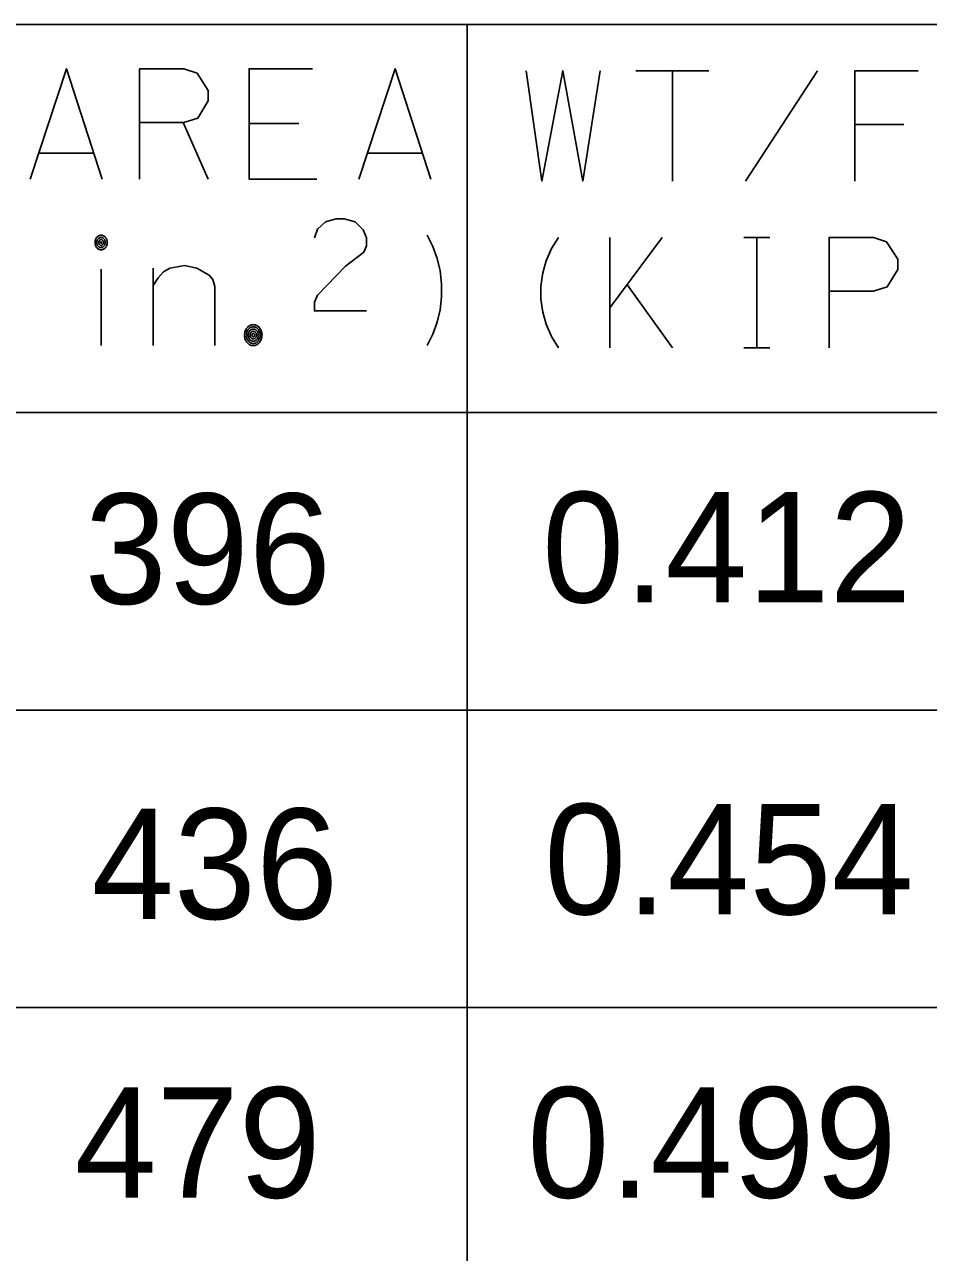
# Model space of a CAD drawing. Extents: x 635698 to 639877, y 296617 to 300175.
# Drawn here: x 639187 to 639211.56, y 299619.22 to 299652.58 of the extents above; entities that cross this region are included whole.
import ezdxf

# ---------------------------------------------------------------- set-up
doc = ezdxf.new("R2010")
doc.units = 0
for name, color, linetype in [('1', 7, 'Continuous'), ('2', 7, 'Continuous'), ('3', 7, 'Continuous')]:
    doc.layers.add(name, color=color, linetype=linetype)

msp = doc.modelspace()

# ---------------------------------------------------------------- linework, layer by layer
at = {"layer": '1'}
for p, q in [((639286.463, 299652.584), (639162.016, 299652.584)), ((639199.025, 299652.584), (639199.025, 299528.889)), ((639286.463, 299642.041), (639162.018, 299642.041)), ((639286.463, 299633.956), (639162.018, 299633.956)), ((639286.463, 299625.872), (639162.018, 299625.872))]:
    msp.add_line(p, q, dxfattribs=at)
at = {"layer": '3'}
for points in [[(639187.149, 299648.383), (639188.141, 299651.383), (639189.11, 299648.383)], [(639190.126, 299648.383), (639190.126, 299651.383), (639191.331, 299651.383), (639191.685, 299651.265), (639191.992, 299650.792), (639191.992, 299650.509), (639191.709, 299650.036), (639191.331, 299649.918), (639190.126, 299649.918)], [(639194.827, 299651.383), (639193.102, 299651.383), (639193.102, 299648.383), (639194.945, 299648.383)], [(639193.102, 299651.383), (639194.827, 299651.383)], [(639196.079, 299648.383), (639197.071, 299651.383), (639198.039, 299648.383)], [(639200.634, 299651.33), (639201.059, 299648.33), (639201.626, 299651.33), (639202.17, 299648.33), (639202.642, 299651.33)], [(639203.611, 299651.33), (639205.595, 299651.33)], [(639204.603, 299648.33), (639204.603, 299651.33)], [(639204.603, 299648.33), (639204.603, 299651.33)], [(639206.587, 299648.33), (639208.548, 299651.33)], [(639211.288, 299651.33), (639209.564, 299651.33), (639209.564, 299648.33)], [(639191.992, 299648.383), (639191.307, 299649.918)], [(639193.102, 299649.895), (639194.452, 299649.895)], [(639193.102, 299649.895), (639194.452, 299649.895)], [(639210.89, 299649.865), (639209.564, 299649.865)], [(639187.385, 299649.092), (639188.874, 299649.092)], [(639196.315, 299649.092), (639197.803, 299649.092)], [(639194.878, 299646.79), (639194.956, 299647.026), (639195.173, 299647.223), (639195.468, 299647.302), (639195.685, 299647.302), (639195.98, 299647.223), (639196.197, 299647.006), (639196.295, 299646.79), (639196.295, 299646.573), (639196.216, 299646.396), (639195.724, 299646.022), (639194.956, 299645.235), (639194.878, 299645.038), (639194.878, 299644.802), (639196.295, 299644.802)], [(639189.244, 299646.663), (639189.243, 299646.683), (639189.24, 299646.704), (639189.236, 299646.724), (639189.23, 299646.743), (639189.222, 299646.761), (639189.212, 299646.779), (639189.201, 299646.795), (639189.189, 299646.81), (639189.176, 299646.823), (639189.161, 299646.834), (639189.146, 299646.843), (639189.13, 299646.851), (639189.113, 299646.856), (639189.096, 299646.86), (639189.079, 299646.86), (639189.062, 299646.86), (639189.045, 299646.856), (639189.028, 299646.851), (639189.012, 299646.843), (639188.996, 299646.834), (639188.982, 299646.823), (639188.969, 299646.81), (639188.956, 299646.795), (639188.945, 299646.779), (639188.936, 299646.761), (639188.928, 299646.743), (639188.922, 299646.724), (639188.918, 299646.704), (639188.915, 299646.683), (639188.914, 299646.663), (639188.915, 299646.642), (639188.918, 299646.621), (639188.922, 299646.601), (639188.928, 299646.582), (639188.936, 299646.564), (639188.945, 299646.546), (639188.956, 299646.53), (639188.969, 299646.515), (639188.982, 299646.502), (639188.996, 299646.491), (639189.012, 299646.482), (639189.028, 299646.474), (639189.045, 299646.469), (639189.062, 299646.466), (639189.079, 299646.464), (639189.096, 299646.466), (639189.113, 299646.469), (639189.13, 299646.474), (639189.146, 299646.482), (639189.161, 299646.491), (639189.176, 299646.503), (639189.189, 299646.515), (639189.202, 299646.53), (639189.212, 299646.546), (639189.222, 299646.564), (639189.23, 299646.582), (639189.236, 299646.601), (639189.24, 299646.621), (639189.243, 299646.642), (639189.244, 299646.663)], [(639197.938, 299643.861), (639198.095, 299644.168), (639198.214, 299644.499), (639198.292, 299644.829), (639198.332, 299645.183), (639198.332, 299645.538), (639198.292, 299645.892), (639198.214, 299646.223), (639198.095, 299646.553), (639197.938, 299646.861)], [(639189.194, 299646.663), (639189.193, 299646.677), (639189.191, 299646.691), (639189.188, 299646.705), (639189.184, 299646.719), (639189.179, 299646.731), (639189.172, 299646.743), (639189.164, 299646.755), (639189.156, 299646.765), (639189.146, 299646.774), (639189.136, 299646.782), (639189.126, 299646.789), (639189.114, 299646.794), (639189.103, 299646.797), (639189.091, 299646.8), (639189.079, 299646.801), (639189.067, 299646.8), (639189.055, 299646.797), (639189.043, 299646.794), (639189.032, 299646.789), (639189.021, 299646.782), (639189.011, 299646.774), (639189.002, 299646.765), (639188.994, 299646.755), (639188.986, 299646.743), (639188.979, 299646.731), (639188.974, 299646.719), (639188.969, 299646.705), (639188.966, 299646.691), (639188.965, 299646.677), (639188.964, 299646.663), (639188.965, 299646.648), (639188.966, 299646.634), (639188.969, 299646.62), (639188.974, 299646.607), (639188.979, 299646.593), (639188.986, 299646.581), (639188.994, 299646.57), (639189.002, 299646.56), (639189.011, 299646.551), (639189.021, 299646.543), (639189.032, 299646.537), (639189.043, 299646.531), (639189.055, 299646.527), (639189.067, 299646.525), (639189.079, 299646.524), (639189.091, 299646.525), (639189.103, 299646.527), (639189.114, 299646.531), (639189.126, 299646.537), (639189.136, 299646.543), (639189.146, 299646.551), (639189.156, 299646.56), (639189.164, 299646.57), (639189.172, 299646.581), (639189.179, 299646.593), (639189.184, 299646.607), (639189.188, 299646.62), (639189.191, 299646.634), (639189.193, 299646.648), (639189.194, 299646.663)], [(639189.144, 299646.663), (639189.144, 299646.671), (639189.143, 299646.679), (639189.141, 299646.687), (639189.138, 299646.694), (639189.135, 299646.701), (639189.132, 299646.708), (639189.127, 299646.715), (639189.122, 299646.72), (639189.117, 299646.726), (639189.111, 299646.73), (639189.105, 299646.734), (639189.099, 299646.737), (639189.092, 299646.739), (639189.086, 299646.74), (639189.079, 299646.741), (639189.072, 299646.74), (639189.065, 299646.739), (639189.059, 299646.737), (639189.052, 299646.734), (639189.046, 299646.73), (639189.041, 299646.726), (639189.035, 299646.72), (639189.031, 299646.715), (639189.026, 299646.708), (639189.023, 299646.701), (639189.02, 299646.694), (639189.017, 299646.687), (639189.015, 299646.679), (639189.014, 299646.671), (639189.014, 299646.663), (639189.014, 299646.654), (639189.015, 299646.646), (639189.017, 299646.638), (639189.02, 299646.631), (639189.023, 299646.623), (639189.026, 299646.617), (639189.031, 299646.61), (639189.035, 299646.605), (639189.041, 299646.6), (639189.046, 299646.595), (639189.052, 299646.591), (639189.059, 299646.588), (639189.065, 299646.586), (639189.072, 299646.585), (639189.079, 299646.585), (639189.086, 299646.585), (639189.092, 299646.586), (639189.099, 299646.588), (639189.105, 299646.591), (639189.111, 299646.595), (639189.117, 299646.6), (639189.122, 299646.605), (639189.127, 299646.61), (639189.132, 299646.617), (639189.135, 299646.623), (639189.138, 299646.631), (639189.141, 299646.638), (639189.143, 299646.646), (639189.144, 299646.654), (639189.144, 299646.663)], [(639189.094, 299646.663), (639189.094, 299646.664), (639189.094, 299646.666), (639189.093, 299646.668), (639189.093, 299646.67), (639189.092, 299646.671), (639189.091, 299646.673), (639189.09, 299646.675), (639189.089, 299646.676), (639189.088, 299646.677), (639189.086, 299646.678), (639189.085, 299646.679), (639189.084, 299646.68), (639189.082, 299646.68), (639189.081, 299646.68), (639189.079, 299646.68), (639189.078, 299646.68), (639189.076, 299646.68), (639189.074, 299646.68), (639189.073, 299646.679), (639189.071, 299646.678), (639189.07, 299646.677), (639189.069, 299646.676), (639189.068, 299646.675), (639189.067, 299646.673), (639189.066, 299646.671), (639189.065, 299646.67), (639189.065, 299646.668), (639189.064, 299646.666), (639189.064, 299646.664), (639189.064, 299646.663), (639189.064, 299646.661), (639189.064, 299646.659), (639189.065, 299646.657), (639189.065, 299646.655), (639189.066, 299646.653), (639189.067, 299646.652), (639189.068, 299646.65), (639189.069, 299646.649), (639189.07, 299646.648), (639189.071, 299646.647), (639189.073, 299646.646), (639189.074, 299646.645), (639189.076, 299646.645), (639189.078, 299646.645), (639189.079, 299646.645), (639189.081, 299646.645), (639189.082, 299646.645), (639189.084, 299646.645), (639189.085, 299646.646), (639189.086, 299646.647), (639189.088, 299646.648), (639189.089, 299646.649), (639189.09, 299646.65), (639189.091, 299646.652), (639189.092, 299646.653), (639189.093, 299646.655), (639189.093, 299646.657), (639189.094, 299646.659), (639189.094, 299646.661), (639189.094, 299646.663)], [(639201.506, 299643.802), (639201.317, 299644.109), (639201.175, 299644.44), (639201.081, 299644.77), (639201.033, 299645.125), (639201.033, 299645.479), (639201.081, 299645.834), (639201.175, 299646.164), (639201.317, 299646.495), (639201.506, 299646.802)], [(639202.908, 299643.802), (639202.908, 299646.802)], [(639204.326, 299646.802), (639202.908, 299644.888)], [(639206.546, 299646.802), (639207.255, 299646.802)], [(639206.901, 299643.802), (639206.901, 299646.802)], [(639208.862, 299643.802), (639208.862, 299646.802), (639210.066, 299646.802), (639210.421, 299646.684), (639210.727, 299646.211), (639210.727, 299645.928), (639210.444, 299645.455), (639210.066, 299645.337), (639208.862, 299645.337)], [(639189.079, 299643.861), (639189.079, 299645.939)], [(639190.497, 299645.491), (639190.634, 299645.703), (639190.772, 299645.869), (639190.949, 299645.963), (639191.343, 299646.034), (639191.678, 299645.963), (639192.012, 299645.774), (639192.111, 299645.656), (639192.17, 299645.467), (639192.17, 299643.861)], [(639190.497, 299643.861), (639190.497, 299645.963)], [(639204.609, 299643.802), (639203.381, 299645.503)], [(639193.452, 299644.146), (639193.451, 299644.175), (639193.447, 299644.205), (639193.44, 299644.233), (639193.431, 299644.261), (639193.42, 299644.288), (639193.406, 299644.313), (639193.391, 299644.336), (639193.373, 299644.357), (639193.354, 299644.376), (639193.333, 299644.392), (639193.311, 299644.406), (639193.288, 299644.417), (639193.264, 299644.424), (639193.239, 299644.429), (639193.214, 299644.43), (639193.189, 299644.429), (639193.165, 299644.424), (639193.141, 299644.417), (639193.118, 299644.406), (639193.096, 299644.392), (639193.075, 299644.376), (639193.055, 299644.357), (639193.038, 299644.336), (639193.022, 299644.313), (639193.009, 299644.288), (639192.998, 299644.261), (639192.989, 299644.233), (639192.982, 299644.205), (639192.978, 299644.175), (639192.977, 299644.146), (639192.978, 299644.116), (639192.982, 299644.086), (639192.989, 299644.057), (639192.998, 299644.029), (639193.009, 299644.003), (639193.022, 299643.978), (639193.038, 299643.955), (639193.055, 299643.934), (639193.075, 299643.915), (639193.096, 299643.899), (639193.118, 299643.885), (639193.141, 299643.875), (639193.165, 299643.867), (639193.189, 299643.862), (639193.214, 299643.861), (639193.239, 299643.862), (639193.264, 299643.867), (639193.288, 299643.875), (639193.311, 299643.885), (639193.333, 299643.899), (639193.354, 299643.915), (639193.373, 299643.934), (639193.391, 299643.955), (639193.406, 299643.978), (639193.42, 299644.003), (639193.431, 299644.029), (639193.44, 299644.057), (639193.447, 299644.086), (639193.451, 299644.116), (639193.452, 299644.146)], [(639193.402, 299644.146), (639193.401, 299644.169), (639193.398, 299644.192), (639193.393, 299644.215), (639193.386, 299644.237), (639193.377, 299644.258), (639193.366, 299644.278), (639193.354, 299644.296), (639193.34, 299644.313), (639193.325, 299644.328), (639193.308, 299644.34), (639193.291, 299644.351), (639193.272, 299644.359), (639193.253, 299644.366), (639193.234, 299644.369), (639193.214, 299644.37), (639193.195, 299644.369), (639193.175, 299644.366), (639193.157, 299644.359), (639193.138, 299644.351), (639193.121, 299644.34), (639193.104, 299644.328), (639193.089, 299644.313), (639193.075, 299644.296), (639193.063, 299644.278), (639193.052, 299644.258), (639193.043, 299644.237), (639193.036, 299644.215), (639193.031, 299644.192), (639193.028, 299644.169), (639193.027, 299644.146), (639193.028, 299644.122), (639193.031, 299644.099), (639193.036, 299644.076), (639193.043, 299644.054), (639193.052, 299644.033), (639193.063, 299644.013), (639193.075, 299643.995), (639193.089, 299643.978), (639193.104, 299643.964), (639193.121, 299643.951), (639193.138, 299643.94), (639193.157, 299643.931), (639193.175, 299643.925), (639193.195, 299643.922), (639193.214, 299643.92), (639193.234, 299643.922), (639193.253, 299643.925), (639193.272, 299643.931), (639193.291, 299643.94), (639193.308, 299643.951), (639193.325, 299643.964), (639193.34, 299643.978), (639193.354, 299643.995), (639193.366, 299644.013), (639193.377, 299644.033), (639193.386, 299644.054), (639193.393, 299644.076), (639193.398, 299644.099), (639193.401, 299644.122), (639193.402, 299644.146)], [(639193.352, 299644.146), (639193.351, 299644.163), (639193.349, 299644.18), (639193.345, 299644.196), (639193.34, 299644.213), (639193.334, 299644.228), (639193.326, 299644.243), (639193.317, 299644.256), (639193.306, 299644.268), (639193.295, 299644.279), (639193.283, 299644.288), (639193.27, 299644.296), (639193.257, 299644.302), (639193.243, 299644.307), (639193.229, 299644.31), (639193.214, 299644.31), (639193.2, 299644.31), (639193.186, 299644.307), (639193.172, 299644.302), (639193.158, 299644.296), (639193.146, 299644.288), (639193.134, 299644.279), (639193.122, 299644.268), (639193.112, 299644.256), (639193.103, 299644.243), (639193.095, 299644.228), (639193.089, 299644.213), (639193.084, 299644.196), (639193.08, 299644.18), (639193.078, 299644.163), (639193.077, 299644.146), (639193.078, 299644.128), (639193.08, 299644.111), (639193.084, 299644.095), (639193.089, 299644.078), (639193.095, 299644.063), (639193.103, 299644.049), (639193.112, 299644.035), (639193.122, 299644.023), (639193.134, 299644.012), (639193.146, 299644.003), (639193.158, 299643.995), (639193.172, 299643.988), (639193.186, 299643.984), (639193.2, 299643.982), (639193.214, 299643.98), (639193.229, 299643.982), (639193.243, 299643.984), (639193.257, 299643.988), (639193.27, 299643.995), (639193.283, 299644.003), (639193.295, 299644.012), (639193.306, 299644.023), (639193.317, 299644.035), (639193.326, 299644.049), (639193.334, 299644.063), (639193.34, 299644.078), (639193.345, 299644.095), (639193.349, 299644.111), (639193.351, 299644.128), (639193.352, 299644.146)], [(639193.302, 299644.146), (639193.301, 299644.157), (639193.3, 299644.167), (639193.297, 299644.178), (639193.294, 299644.188), (639193.29, 299644.198), (639193.285, 299644.207), (639193.279, 299644.216), (639193.273, 299644.224), (639193.266, 299644.231), (639193.258, 299644.236), (639193.25, 299644.242), (639193.241, 299644.245), (639193.232, 299644.248), (639193.224, 299644.25), (639193.214, 299644.25), (639193.205, 299644.25), (639193.196, 299644.248), (639193.187, 299644.245), (639193.179, 299644.242), (639193.171, 299644.236), (639193.163, 299644.231), (639193.156, 299644.224), (639193.149, 299644.216), (639193.144, 299644.207), (639193.138, 299644.198), (639193.135, 299644.188), (639193.131, 299644.178), (639193.129, 299644.167), (639193.128, 299644.157), (639193.127, 299644.146), (639193.128, 299644.135), (639193.129, 299644.124), (639193.131, 299644.113), (639193.135, 299644.103), (639193.138, 299644.093), (639193.144, 299644.084), (639193.149, 299644.075), (639193.156, 299644.068), (639193.163, 299644.061), (639193.171, 299644.054), (639193.179, 299644.05), (639193.187, 299644.046), (639193.196, 299644.043), (639193.205, 299644.041), (639193.214, 299644.04), (639193.224, 299644.041), (639193.232, 299644.043), (639193.241, 299644.046), (639193.25, 299644.05), (639193.258, 299644.054), (639193.266, 299644.061), (639193.273, 299644.068), (639193.279, 299644.075), (639193.285, 299644.084), (639193.29, 299644.093), (639193.294, 299644.103), (639193.297, 299644.113), (639193.3, 299644.124), (639193.301, 299644.135), (639193.302, 299644.146)], [(639193.252, 299644.146), (639193.252, 299644.15), (639193.251, 299644.155), (639193.25, 299644.159), (639193.249, 299644.164), (639193.247, 299644.168), (639193.245, 299644.172), (639193.242, 299644.176), (639193.24, 299644.179), (639193.236, 299644.182), (639193.233, 299644.184), (639193.23, 299644.187), (639193.226, 299644.188), (639193.222, 299644.19), (639193.218, 299644.19), (639193.214, 299644.191), (639193.211, 299644.19), (639193.207, 299644.19), (639193.203, 299644.188), (639193.199, 299644.187), (639193.196, 299644.184), (639193.193, 299644.182), (639193.189, 299644.179), (639193.186, 299644.176), (639193.184, 299644.172), (639193.182, 299644.168), (639193.18, 299644.164), (639193.179, 299644.159), (639193.178, 299644.155), (639193.177, 299644.15), (639193.177, 299644.146), (639193.177, 299644.141), (639193.178, 299644.136), (639193.179, 299644.132), (639193.18, 299644.127), (639193.182, 299644.123), (639193.184, 299644.119), (639193.186, 299644.116), (639193.189, 299644.112), (639193.193, 299644.109), (639193.196, 299644.106), (639193.199, 299644.104), (639193.203, 299644.103), (639193.207, 299644.102), (639193.211, 299644.101), (639193.214, 299644.101), (639193.218, 299644.101), (639193.222, 299644.102), (639193.226, 299644.103), (639193.23, 299644.104), (639193.233, 299644.106), (639193.236, 299644.109), (639193.24, 299644.112), (639193.242, 299644.116), (639193.245, 299644.119), (639193.247, 299644.123), (639193.249, 299644.127), (639193.25, 299644.132), (639193.251, 299644.136), (639193.252, 299644.141), (639193.252, 299644.146)], [(639206.546, 299643.802), (639207.255, 299643.802)]]:
    msp.add_lwpolyline(points, dxfattribs=at)

# ---------------------------------------------------------------- texts
at = {"layer": '2'}
for s, p in [('479', (639188.355, 299620.708)), ('0.499', (639200.66, 299620.708))]:
    msp.add_text(s, height=3.0008, rotation=360, dxfattribs=at).set_placement(p)
at = {"layer": '3'}
for s, p in [('396', (639188.63, 299636.842)), ('0.412', (639201.062, 299636.883)), ('436', (639188.824, 299628.282)), ('0.454', (639201.118, 299628.407))]:
    msp.add_text(s, height=3.001, dxfattribs=at).set_placement(p)

doc.saveas('drawing.dxf')
